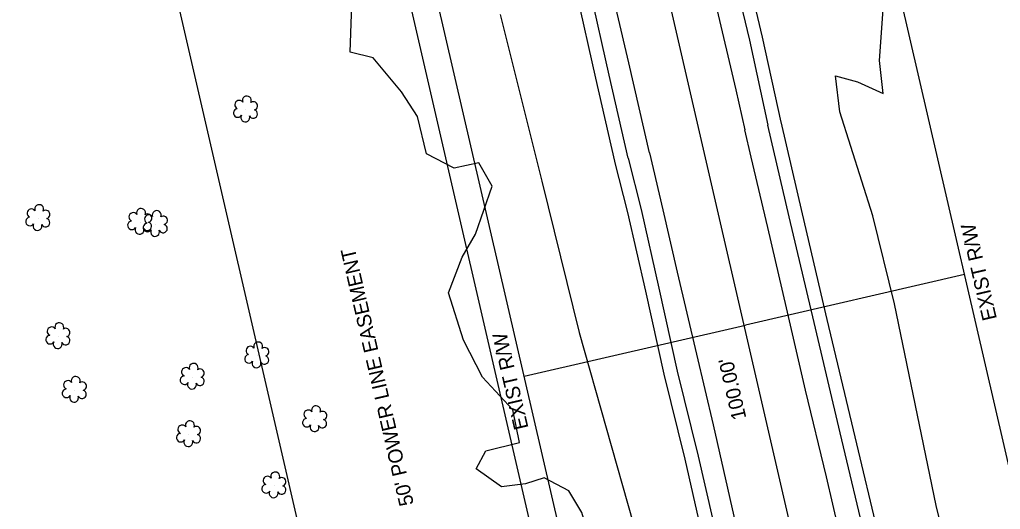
# Model space of a CAD drawing. Extents: x 3040896 to 3051146, y 687568 to 732976.
# Drawn here: x 3046539.5 to 3046756.5, y 709482.3 to 709590.6 of the extents above; entities that cross this region are included whole.
import ezdxf

# ---------------------------------------------------------------- set-up
doc = ezdxf.new("R2010")
doc.units = 0
for name, color, linetype in [('Exist Horizontal Alignment', 7, 'Continuous'), ('Exist Right of Way Easement Line', 7, 'Continuous'), ('Exist Right of Way Easement Line Text', 7, 'Continuous'), ('Exist Right of Way Line', 7, 'Continuous'), ('Exist Right of Way Line Text', 7, 'Continuous'), ('Exist Right of Way Width CELL', 7, 'Continuous'), ('Exist Roads EOP', 7, 'Continuous'), ('Exist Roads EOT', 7, 'Continuous'), ('Exist Utilities Telephone UG Cable', 7, 'Continuous'), ('Exist Utilities Telephone UG FO', 7, 'Continuous'), ('Exist Vegetation Hedge Row', 7, 'Continuous'), ('Exist Vegetation Shrub CELL', 7, 'Continuous')]:
    doc.layers.add(name, color=color, linetype=linetype)

msp = doc.modelspace()

# ---------------------------------------------------------------- linework, layer by layer
at = {"layer": 'Exist Horizontal Alignment'}
msp.add_line((3046766.27, 709235.61), (3045901.56, 712973.77), dxfattribs=at)
at = {"layer": 'Exist Right of Way Easement Line'}
for points in [[(3047311.08, 706704.36), (3047238.47, 707011.6), (3047165.1, 707317.98), (3047091.74, 707623), (3047017.1, 707928.7), (3046944.37, 708234.99), (3046873.34, 708542.46), (3046800.68, 708848.44), (3046725.3, 709163.99), (3046654.17, 709471.68), (3046584.31, 709774.26), (3046514.1, 710076.47), (3046443.92, 710377.63), (3046373.52, 710680.16), (3046303.59, 710980.75), (3046233.77, 711284.19), (3046162.88, 711585.07), (3046091.66, 711887.82), (3046022.74, 712188.37), (3045953.13, 712491.09)], [(3047262.41, 706692.92), (3047189.83, 707000.03), (3047116.48, 707306.32), (3047043.15, 707611.22), (3046968.48, 707916.99), (3046895.68, 708223.59), (3046824.66, 708531.06), (3046752.04, 708836.86), (3046676.62, 709152.56), (3046605.45, 709460.43), (3046535.6, 709762.97), (3046465.4, 710065.14), (3046395.22, 710366.28), (3046324.82, 710668.82), (3046254.87, 710969.48), (3046185.08, 711272.85), (3046114.21, 711573.61), (3046042.96, 711876.5), (3045974.01, 712177.18), (3045904.41, 712479.85)]]:
    msp.add_lwpolyline(points, dxfattribs=at)
at = {"layer": 'Exist Right of Way Line'}
for p, q in [((3046814.98, 709246.88), (3045950.27, 712985.04)), ((3046717.56, 709224.35), (3045852.84, 712962.5))]:
    msp.add_line(p, q, dxfattribs=at)
at = {"layer": 'Exist Right of Way Width CELL'}
for p in [(3046748.51, 709534.24), (3046651.09, 709511.7)]:
    msp.add_line(p, (3046700.1, 709523.04), dxfattribs=at)
at = {"layer": 'Exist Roads EOP'}
for points in [[(3046627.27, 709904.39), (3046631.69, 709885.64), (3046635.9, 709867.77), (3046641.42, 709843.5), (3046645.4, 709825.97), (3046649.15, 709810.13), (3046653.38, 709791.21), (3046657.28, 709774.44), (3046661.21, 709757.15), (3046665.54, 709738.28), (3046669.64, 709720.92), (3046673.61, 709703.17), (3046678.72, 709681.18), (3046683.02, 709662.32), (3046687.36, 709643.72), (3046691.87, 709624.38), (3046696.54, 709604.5), (3046700.94, 709586.08), (3046705.04, 709567.28)], [(3046674.1, 709559.97), (3046669.91, 709578.33), (3046665.69, 709597.13), (3046661.27, 709615.76), (3046656.9, 709634.28), (3046652.66, 709653.1), (3046648.8, 709670.19), (3046643.51, 709692.65), (3046638.49, 709713.97), (3046634.52, 709731.25), (3046630.37, 709749.68), (3046625.45, 709770.76), (3046620.85, 709790.57), (3046616.08, 709811.06), (3046611.37, 709831.47), (3046606.88, 709851.37), (3046601.46, 709876.06), (3046596.55, 709896.66)], [(3046824.83, 709067.08), (3046819.68, 709087.03), (3046813.67, 709110.35), (3046807.88, 709133.5), (3046801.35, 709160.21), (3046794.43, 709187.36), (3046788.58, 709211.89), (3046782.18, 709238.96), (3046777.14, 709260.03), (3046770.06, 709290.54), (3046761.58, 709325.44), (3046755.07, 709353.5), (3046747.06, 709387.42), (3046738.69, 709423.14), (3046731.59, 709452.6), (3046727.01, 709474.09), (3046721.05, 709499.19), (3046715.25, 709523.57), (3046709.73, 709546.98), (3046705.04, 709567.28)], [(3046674.1, 709559.97), (3046676.99, 709548.6), (3046680.93, 709531.18), (3046684.98, 709512.83), (3046689.62, 709494.02), (3046694.44, 709472.87), (3046698.5, 709454.54), (3046703.01, 709434.03), (3046708.1, 709413.02), (3046713.35, 709389.98), (3046716.81, 709375.93), (3046721.21, 709357.21)]]:
    msp.add_lwpolyline(points, dxfattribs=at)
at = {"layer": 'Exist Roads EOT'}
for points in [[(3046678.86, 709561.15), (3046674.23, 709581.08), (3046669.41, 709601.87), (3046665.57, 709618.43), (3046660.11, 709642.22), (3046655.84, 709660.35), (3046651.02, 709681.21), (3046645.56, 709704.97), (3046640.07, 709729.14), (3046634.95, 709751.56), (3046629.09, 709777), (3046623.14, 709803.06), (3046618.28, 709824.62), (3046613.66, 709845.13), (3046608.92, 709865.71), (3046603.62, 709888.99), (3046597.88, 709913.49), (3046591.87, 709939.52), (3046584.78, 709969.9), (3046579.53, 709992.4), (3046573.4, 710019.07), (3046564.82, 710056.69)], [(3046623.21, 709900.43), (3046628.19, 709878.57), (3046633.01, 709857.83), (3046637.4, 709838.34), (3046641.86, 709818.79), (3046646.82, 709797.11), (3046651.62, 709776.32), (3046656.27, 709756.03), (3046660.82, 709735.9), (3046665.6, 709715.22), (3046670.12, 709695.58), (3046674.53, 709676.35), (3046679.85, 709653.07), (3046684.21, 709633.84), (3046689.2, 709612.52), (3046693.46, 709594.14), (3046697.91, 709575.08), (3046699.96, 709566.25)], [(3046749.31, 709354.97), (3046745.78, 709370.11), (3046741.91, 709386.69), (3046738.21, 709402.56), (3046734.13, 709420.03), (3046729.62, 709439.43), (3046725.56, 709457.21), (3046720.83, 709477.37), (3046718, 709489.46), (3046713.38, 709508.63), (3046709.14, 709526.83), (3046704.98, 709544.6), (3046701.35, 709560.14), (3046699.96, 709566.25)], [(3046678.86, 709561.15), (3046681.78, 709548.49), (3046684.96, 709534.74), (3046689.24, 709516.57), (3046692.95, 709500.94), (3046697.51, 709480.77), (3046702.02, 709461.07), (3046705.85, 709444.86), (3046709.95, 709426.81), (3046713.23, 709412.84), (3046717.76, 709394.07), (3046721.17, 709379.12), (3046726.29, 709357.18)]]:
    msp.add_lwpolyline(points, dxfattribs=at)
at = {"layer": 'Exist Utilities Telephone UG Cable'}
for points in [[(3046671.17, 709559.31), (3046666.98, 709577.66), (3046662.76, 709596.46), (3046658.35, 709615.07), (3046653.98, 709633.6), (3046649.73, 709652.44), (3046645.87, 709669.52), (3046640.59, 709691.96), (3046635.56, 709713.3), (3046631.59, 709730.58), (3046627.45, 709749.01), (3046622.53, 709770.08), (3046617.93, 709789.89), (3046613.15, 709810.38), (3046608.45, 709830.8), (3046603.95, 709850.72), (3046598.53, 709875.39), (3046593.63, 709895.98)], [(3046718.29, 709356.53), (3046713.89, 709375.23), (3046710.44, 709389.29), (3046705.18, 709412.33), (3046700.08, 709433.35), (3046695.57, 709453.89), (3046691.51, 709472.21), (3046686.7, 709493.33), (3046682.06, 709512.15), (3046678, 709530.52), (3046674.07, 709547.9), (3046671.19, 709559.24)]]:
    msp.add_lwpolyline(points, dxfattribs=at)
at = {"layer": 'Exist Utilities Telephone UG FO'}
for points in [[(3046707.97, 709567.92), (3046703.87, 709586.75), (3046699.46, 709605.19), (3046694.79, 709625.06), (3046690.28, 709644.4), (3046685.95, 709663), (3046681.65, 709681.86), (3046676.54, 709703.84), (3046672.57, 709721.59), (3046668.46, 709738.96), (3046664.13, 709757.82), (3046660.2, 709775.11), (3046656.31, 709791.88), (3046652.08, 709810.8), (3046648.33, 709826.65), (3046644.35, 709844.17), (3046638.82, 709868.45), (3046634.61, 709886.33), (3046630.19, 709905.07)], [(3046827.73, 709067.83), (3046822.59, 709087.78), (3046816.57, 709111.09), (3046810.79, 709134.22), (3046804.26, 709160.94), (3046797.34, 709188.08), (3046791.5, 709212.58), (3046785.1, 709239.65), (3046780.06, 709260.72), (3046772.98, 709291.23), (3046764.5, 709326.13), (3046757.99, 709354.19), (3046749.98, 709388.11), (3046741.61, 709423.84), (3046734.51, 709453.26), (3046729.94, 709474.75), (3046723.97, 709499.89), (3046718.17, 709524.26), (3046712.65, 709547.66), (3046707.96, 709567.96)]]:
    msp.add_lwpolyline(points, dxfattribs=at)
at = {"layer": 'Exist Vegetation Hedge Row'}
for points in [[(3046644.02, 709553.76), (3046641.11, 709558.93), (3046635.63, 709557.73), (3046629.5, 709560.9), (3046627.5, 709569.14), (3046623.98, 709574.65), (3046617.67, 709582.16), (3046612.61, 709583.38), (3046613.02, 709596.06)], [(3046720.92, 709570.22), (3046719.99, 709578.16), (3046724.88, 709576.85), (3046730.52, 709574.28), (3046729.74, 709581.58), (3046730.63, 709593.85)], [(3046645.79, 709591.72), (3046654.99, 709554.88)], [(3046823.92, 709143.3), (3046821.34, 709153.55), (3046796.9, 709248.84), (3046781.34, 709308.34), (3046764.44, 709386.42), (3046749.32, 709454.32), (3046742.22, 709483.15), (3046733.04, 709527.7), (3046728.25, 709547.16), (3046720.92, 709570.22)], [(3046686.93, 709362.56), (3046682.32, 709367.59), (3046682.42, 709373.82), (3046689.84, 709374.39), (3046695.21, 709374.56), (3046682.99, 709416.15), (3046663.85, 709481.54), (3046661, 709486.36), (3046655.56, 709489.22), (3046651.42, 709487.92), (3046646.07, 709487.24), (3046640.47, 709491.26), (3046642.66, 709495.23), (3046650.08, 709497.05), (3046648.62, 709504.25), (3046641.92, 709511.5), (3046637.68, 709519.7), (3046634.36, 709530.15), (3046637.36, 709538.02), (3046640.34, 709543.17), (3046644.02, 709553.76)], [(3046654.99, 709554.88), (3046663.25, 709521.36), (3046675.23, 709479.18), (3046699.25, 709381.77), (3046720.79, 709294.15), (3046749.07, 709179.33), (3046777.43, 709051.01)]]:
    msp.add_lwpolyline(points, dxfattribs=at)
at = {"layer": 'Exist Vegetation Shrub CELL'}
for p, q in [((3046589.53, 709570.65), (3046589.53, 709570.65)), ((3046543.58, 709546.63), (3046543.58, 709546.63)), ((3046566.12, 709545.81), (3046566.12, 709545.81)), ((3046569.58, 709545.32), (3046569.58, 709545.32)), ((3046548.03, 709520.51), (3046548.03, 709520.51)), ((3046592.03, 709516.25), (3046592.03, 709516.25)), ((3046577.75, 709511.52), (3046577.75, 709511.52)), ((3046551.66, 709508.65), (3046551.66, 709508.65)), ((3046604.83, 709502.15), (3046604.83, 709502.15)), ((3046576.93, 709498.82), (3046576.93, 709498.82)), ((3046595.82, 709487.49), (3046595.82, 709487.49))]:
    msp.add_line(p, q, dxfattribs=at)
for centre, radius, start, end in [((3046589.76, 709572.69), 0.99, 334.8391, 200.4717), ((3046588.05, 709571.78), 0.968, 35.8908, 245.4216), ((3046591.2, 709571.52), 0.929, 284.4567, 126.0861), ((3046587.73, 709569.95), 0.955, 95.1099, 327.9534), ((3046589.4, 709568.97), 0.984, 151.2797, 21.387), ((3046591.17, 709569.73), 0.937, 204.9913, 73.4601), ((3046543.81, 709548.67), 0.99, 334.8391, 200.4717), ((3046542.1, 709547.76), 0.968, 35.8908, 245.4216), ((3046545.25, 709547.5), 0.929, 284.4567, 126.0861), ((3046564.63, 709546.93), 0.968, 35.8908, 245.4216), ((3046566.35, 709547.85), 0.99, 334.8391, 200.4717), ((3046568.1, 709546.45), 0.968, 35.8908, 245.4216), ((3046567.79, 709546.68), 0.929, 284.4567, 126.0861), ((3046569.81, 709547.36), 0.99, 334.8391, 200.4717), ((3046541.78, 709545.93), 0.955, 95.1099, 327.9534), ((3046543.45, 709544.95), 0.984, 151.2797, 21.387), ((3046545.22, 709545.7), 0.937, 204.9913, 73.4601), ((3046564.32, 709545.1), 0.955, 95.1099, 327.9534), ((3046567.78, 709544.62), 0.955, 95.1099, 327.9534), ((3046567.75, 709544.88), 0.937, 204.9913, 73.4601), ((3046571.22, 709544.39), 0.937, 204.9913, 73.4601), ((3046571.25, 709546.19), 0.929, 284.4567, 126.0861), ((3046565.99, 709544.12), 0.984, 151.2797, 21.387), ((3046569.45, 709543.64), 0.984, 151.2797, 21.387), ((3046548.26, 709522.55), 0.99, 334.8391, 200.4717), ((3046546.55, 709521.64), 0.968, 35.8908, 245.4216), ((3046549.7, 709521.38), 0.929, 284.4567, 126.0861), ((3046546.23, 709519.8), 0.955, 95.1099, 327.9534), ((3046547.9, 709518.82), 0.984, 151.2797, 21.387), ((3046549.67, 709519.58), 0.937, 204.9913, 73.4601), ((3046592.26, 709518.29), 0.99, 334.8391, 200.4717), ((3046590.54, 709517.38), 0.968, 35.8908, 245.4216), ((3046593.7, 709517.12), 0.929, 284.4567, 126.0861), ((3046590.23, 709515.55), 0.955, 95.1099, 327.9534), ((3046591.9, 709514.57), 0.984, 151.2797, 21.387), ((3046593.66, 709515.32), 0.937, 204.9913, 73.4601), ((3046576.27, 709512.65), 0.968, 35.8908, 245.4216), ((3046577.98, 709513.57), 0.99, 334.8391, 200.4717), ((3046579.42, 709512.39), 0.929, 284.4567, 126.0861), ((3046550.18, 709509.77), 0.968, 35.8908, 245.4216), ((3046551.89, 709510.69), 0.99, 334.8391, 200.4717), ((3046553.33, 709509.51), 0.929, 284.4567, 126.0861), ((3046575.95, 709510.82), 0.955, 95.1099, 327.9534), ((3046577.62, 709509.84), 0.984, 151.2797, 21.387), ((3046579.39, 709510.6), 0.937, 204.9913, 73.4601), ((3046549.86, 709507.94), 0.955, 95.1099, 327.9534), ((3046553.3, 709507.72), 0.937, 204.9913, 73.4601), ((3046551.53, 709506.96), 0.984, 151.2797, 21.387), ((3046603.35, 709503.27), 0.968, 35.8908, 245.4216), ((3046605.06, 709504.19), 0.99, 334.8391, 200.4717), ((3046606.51, 709503.01), 0.929, 284.4567, 126.0861), ((3046577.16, 709500.86), 0.99, 334.8391, 200.4717), ((3046603.03, 709501.44), 0.955, 95.1099, 327.9534), ((3046606.47, 709501.22), 0.937, 204.9913, 73.4601), ((3046575.45, 709499.95), 0.968, 35.8908, 245.4216), ((3046578.6, 709499.69), 0.929, 284.4567, 126.0861), ((3046604.71, 709500.46), 0.984, 151.2797, 21.387), ((3046575.13, 709498.12), 0.955, 95.1099, 327.9534), ((3046576.8, 709497.14), 0.984, 151.2797, 21.387), ((3046578.57, 709497.89), 0.937, 204.9913, 73.4601), ((3046594.33, 709488.62), 0.968, 35.8908, 245.4216), ((3046596.04, 709489.53), 0.99, 334.8391, 200.4717), ((3046597.49, 709488.36), 0.929, 284.4567, 126.0861), ((3046594.02, 709486.79), 0.955, 95.1099, 327.9534), ((3046597.45, 709486.56), 0.937, 204.9913, 73.4601), ((3046595.69, 709485.81), 0.984, 151.2797, 21.387)]:
    msp.add_arc(centre, radius, start, end, dxfattribs=at)

# ---------------------------------------------------------------- texts
at = {"layer": 'Exist Right of Way Easement Line Text'}
msp.add_text("50' POWER LINE EASEMENT", height=3.2, rotation=102.9873, dxfattribs=at).set_placement((3046626.71, 709483.42))
at = {"layer": 'Exist Right of Way Line Text'}
for p in [(3046755.71, 709524.44), (3046652.08, 709500.29)]:
    msp.add_text('EXIST R/W', height=3.2, rotation=103.0246, dxfattribs=at).set_placement(p)
at = {"layer": 'Exist Right of Way Width CELL'}
msp.add_text("100.00'", height=3.2, rotation=103.0246, dxfattribs=at).set_placement((3046700.29, 709502.47))

doc.saveas('drawing.dxf')
